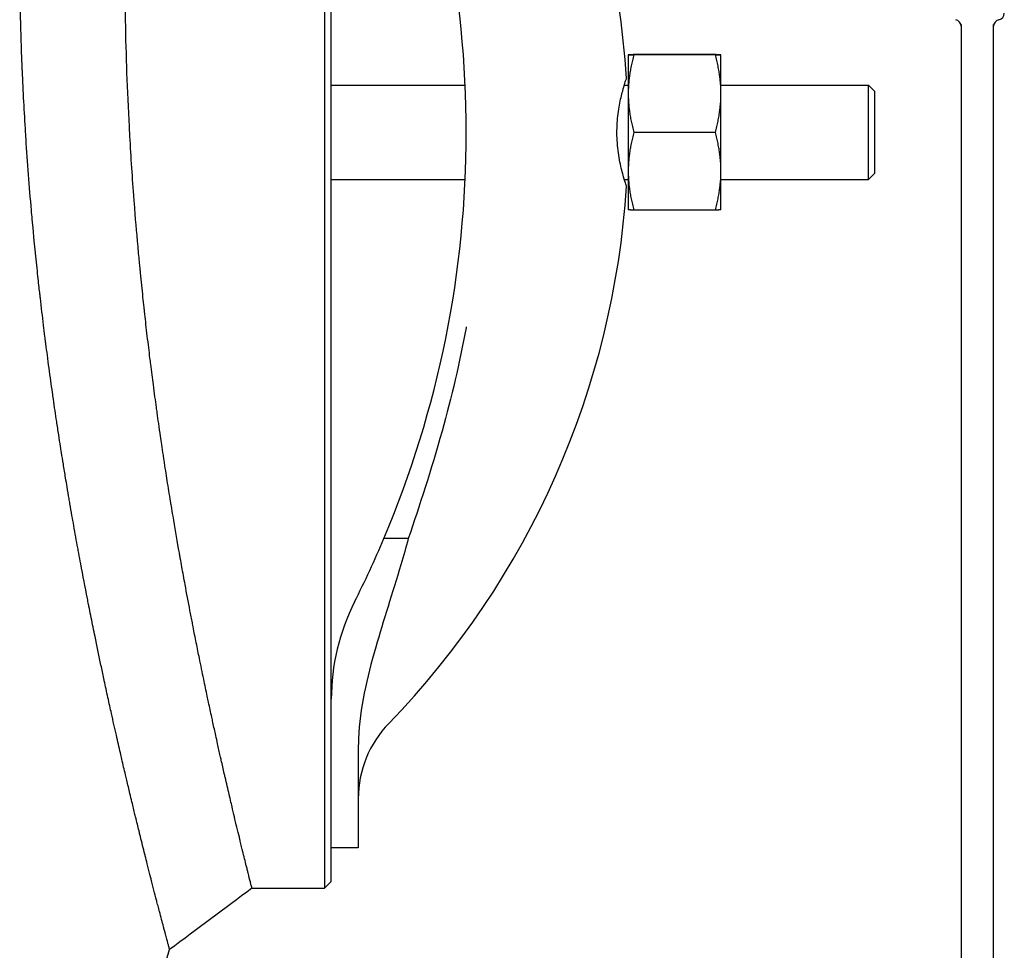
# Model space of a CAD drawing. Header units: inches. Extents: x 24 to 1128, y -58 to 748.
# Tile 501 of 656: x 738 to 747, y 182 to 191. Entities that reach past the tile are written whole.
import ezdxf

# ---------------------------------------------------------------- set-up
doc = ezdxf.new("R2010")
doc.units = ezdxf.units.IN
doc.header["$LTSCALE"] = 32
doc.header["$MEASUREMENT"] = 0
doc.layers.add('Visible (ANSI)', color=7, linetype='Continuous', lineweight=30)

msp = doc.modelspace()

# ---------------------------------------------------------------- linework, layer by layer
at = {"layer": 'Visible (ANSI)'}
for p, q in [((740.6499, 196.54616), (740.6499, 189.54617)), ((740.7124, 189.54617), (740.7124, 195.22032)), ((746.54563, 190.54384), (746.54563, 178.49617)), ((746.84563, 179.89441), (746.84563, 190.54384)), ((743.4624, 190.26517), (743.4624, 189.90528)), ((744.26954, 190.26543), (743.51427, 190.26543)), ((744.26954, 190.26491), (743.51427, 190.26491)), ((744.3214, 189.90528), (744.3214, 190.26517)), ((740.7124, 189.98367), (741.95248, 189.98367)), ((743.42652, 189.98367), (743.4624, 189.98367)), ((744.3214, 189.98367), (745.6881, 189.98367)), ((745.6881, 189.10867), (745.6881, 189.98367)), ((745.74365, 189.92811), (745.6881, 189.98367)), ((743.4624, 189.90528), (743.4624, 189.18628)), ((744.3214, 189.18628), (744.3214, 189.90528)), ((745.74365, 189.92811), (745.74365, 189.16423)), ((740.6499, 189.54617), (740.6499, 182.54618)), ((740.7124, 183.87199), (740.7124, 189.54617)), ((744.26954, 189.54564), (743.51427, 189.54564)), ((743.4624, 189.18628), (743.4624, 188.82717)), ((744.3214, 188.82717), (744.3214, 189.18628)), ((745.74365, 189.16423), (745.6881, 189.10867)), ((740.7124, 189.10867), (741.95248, 189.10867)), ((743.42652, 189.10867), (743.4624, 189.10867)), ((744.3214, 189.10867), (745.6881, 189.10867)), ((744.26954, 188.82691), (743.51427, 188.82691)), ((741.42547, 185.78475), (741.19915, 185.78475)), ((740.7124, 183.22167), (740.7124, 183.87199)), ((740.9624, 183.84269), (740.9624, 183.22167)), ((740.7124, 182.92117), (740.7124, 183.22167)), ((740.9624, 183.22167), (740.9624, 182.92117)), ((740.7124, 182.60868), (740.7124, 182.92118)), ((740.9624, 182.92117), (740.7124, 182.92117)), ((740.7124, 182.60867), (740.6499, 182.54617)), ((739.97724, 182.54617), (740.6499, 182.54617))]:
    msp.add_line(p, q, dxfattribs=at)
for centre, radius, start, end in [((735.5999, 189.54617), 7.8625, 3.646071, 44.117595), ((732.3124, 189.54617), 9.65, 337.058941, 22.941059), ((746.88313, 190.65047), 0.0625, 281.536959, 0), ((746.48313, 190.528), 0.0625, 0, 78.463041), ((746.90813, 190.528), 0.0625, 101.536959, 180), ((735.5999, 189.54617), 7.8625, 315.882405, 356.353929), ((732.3124, 189.54617), 9.65, 333.215004, 337.058941), ((742.7124, 184.29617), 2, 153.215004, 180), ((741.9624, 183.37669), 1, 135.882405, 180)]:
    msp.add_arc(centre, radius, start, end, dxfattribs=at)
for points, knots in [([(737.88091, 189.54617), (737.86905, 189.73565), (737.85903, 189.92621), (737.85103, 190.11524), (737.85046, 190.12854), (737.84991, 190.14184), (737.84937, 190.15513), (737.84907, 190.16245), (737.84877, 190.16978), (737.84848, 190.1771), (737.84089, 190.3663), (737.83529, 190.55419), (737.83164, 190.74037), (737.83152, 190.74645), (737.8314, 190.75252), (737.83129, 190.75859), (737.83088, 190.77987), (737.83051, 190.80112), (737.83015, 190.82234), (737.82889, 190.89837), (737.82795, 190.97414), (737.82733, 191.04955), (737.82731, 191.05191), (737.82729, 191.05427), (737.82727, 191.05663), (737.82621, 191.19091), (737.82615, 191.32376), (737.82704, 191.45499), (737.82747, 191.51771), (737.82811, 191.58013), (737.82896, 191.6422), (737.82902, 191.64619), (737.82907, 191.65018), (737.82913, 191.65417), (737.83044, 191.74649), (737.83222, 191.83803), (737.83443, 191.92864), (737.8346, 191.93534), (737.83476, 191.94203), (737.83493, 191.94871), (737.83593, 191.98819), (737.837, 192.02748), (737.83816, 192.06659), (737.84238, 192.20905), (737.84766, 192.34913), (737.85386, 192.48629), (737.85437, 192.49769), (737.8549, 192.50908), (737.85542, 192.52044), (737.85745, 192.56392), (737.85956, 192.6071), (737.86176, 192.64997), (737.86359, 192.68569), (737.86549, 192.72126), (737.86744, 192.75664), (737.86818, 192.76993), (737.86892, 192.7832), (737.86967, 192.79644), (737.87754, 192.93509), (737.88632, 193.07085), (737.89577, 193.20257), (737.89759, 193.22796), (737.89944, 193.25327), (737.90132, 193.27849), (737.90249, 193.29422), (737.90368, 193.30991), (737.90487, 193.32557), (737.91012, 193.39438), (737.91557, 193.4624), (737.92117, 193.52935), (737.92256, 193.5459), (737.92395, 193.56239), (737.92536, 193.57881), (737.92942, 193.62632), (737.93356, 193.67325), (737.93775, 193.71952), (737.94666, 193.81778), (737.95599, 193.91495), (737.96555, 194.00952), (737.96728, 194.02665), (737.96902, 194.04369), (737.97076, 194.06064), (737.9756, 194.10765), (737.98048, 194.15395), (737.98538, 194.19931), (737.98678, 194.21235), (737.9882, 194.22538), (737.98962, 194.23838), (737.99146, 194.25525), (737.99331, 194.27208), (737.99518, 194.28887), (738.00112, 194.3424), (738.00716, 194.39545), (738.01325, 194.44764), (738.02099, 194.51398), (738.02879, 194.5789), (738.03654, 194.64168), (738.03781, 194.652), (738.03909, 194.66232), (738.04037, 194.67261), (738.04237, 194.68869), (738.04439, 194.70473), (738.0464, 194.72073), (738.05309, 194.77375), (738.05986, 194.82621), (738.06662, 194.87764), (738.06867, 194.89321), (738.07072, 194.90868), (738.07277, 194.92405), (738.07829, 194.96557), (738.08381, 195.0063), (738.08926, 195.04603), (738.09936, 195.1196), (738.10963, 195.19235), (738.11981, 195.26274), (738.12182, 195.27666), (738.12383, 195.29048), (738.12584, 195.30421), (738.1312, 195.34092), (738.13652, 195.3769), (738.14177, 195.41198), (738.1433, 195.42219), (738.14483, 195.43239), (738.14636, 195.44255), (738.14829, 195.45542), (738.15023, 195.46824), (738.15217, 195.48101), (738.15773, 195.51762), (738.16329, 195.55378), (738.16881, 195.58927), (738.17689, 195.64124), (738.18488, 195.69177), (738.19265, 195.74025), (738.19459, 195.75235), (738.19653, 195.7644), (738.19846, 195.77637), (738.20022, 195.78723), (738.20197, 195.79804), (738.20372, 195.80879), (738.21044, 195.85011), (738.21711, 195.89062), (738.22368, 195.93013), (738.22533, 195.94), (738.22696, 195.9498), (738.22859, 195.95954), (738.22896, 195.96174), (738.22933, 195.96393), (738.2297, 195.96612), (738.23341, 195.98831), (738.23709, 196.01011), (738.24073, 196.03152), (738.25131, 196.09391), (738.26163, 196.15362), (738.2716, 196.21049), (738.27297, 196.21828), (738.27433, 196.22601), (738.27568, 196.23369), (738.27885, 196.25173), (738.28199, 196.26947), (738.28509, 196.28691), (738.2881, 196.30384), (738.29108, 196.32051), (738.29402, 196.33691), (738.29523, 196.34369), (738.29644, 196.35043), (738.29765, 196.35713), (738.30717, 196.41005), (738.3163, 196.46013), (738.32501, 196.50732), (738.32844, 196.52591), (738.33181, 196.54407), (738.33511, 196.5618), (738.33602, 196.56674), (738.33694, 196.57164), (738.33785, 196.57651), (738.34327, 196.60559), (738.34851, 196.63346), (738.35355, 196.66013), (738.35433, 196.66422), (738.3551, 196.66829), (738.35586, 196.67233), (738.3572, 196.67936), (738.35851, 196.68631), (738.35982, 196.69317), (738.36921, 196.74259), (738.37788, 196.7876), (738.38576, 196.82821), (738.38627, 196.83082), (738.38677, 196.83342), (738.38727, 196.836), (738.38785, 196.83895), (738.38842, 196.84187), (738.38898, 196.84478), (738.39261, 196.86345), (738.39607, 196.88114), (738.39935, 196.89785), (738.39974, 196.89983), (738.40013, 196.9018), (738.40051, 196.90376), (738.40467, 196.92492), (738.40852, 196.94447), (738.41208, 196.9624), (738.41537, 196.97904), (738.4184, 196.9943), (738.42117, 197.00818), (738.42137, 197.00916), (738.42156, 197.01013), (738.42175, 197.0111), (738.42434, 197.02406), (738.42669, 197.03578), (738.42879, 197.04627), (738.42896, 197.04711), (738.42912, 197.04794), (738.42929, 197.04876), (738.42941, 197.04936), (738.42953, 197.04996), (738.42965, 197.05056), (738.43371, 197.07082), (738.43681, 197.08618), (738.43892, 197.09664), (738.4392, 197.09799), (738.43945, 197.09927), (738.43969, 197.10046), (738.43972, 197.10058), (738.43974, 197.1007), (738.43977, 197.10082), (738.4408, 197.10595), (738.44153, 197.10953), (738.44194, 197.11154), (738.44194, 197.11156), (738.44194, 197.11157), (738.44194, 197.11159), (738.4422, 197.11284), (738.44232, 197.11346), (738.44233, 197.11347), (738.44233, 197.11347), (738.44233, 197.11347), (738.44233, 197.11347)], [0.71377035, 0.71377035, 0.71377035, 0.71377035, 0.72395373, 0.72395373, 0.72395373, 0.72467054, 0.72467054, 0.72467054, 0.72506583, 0.72506583, 0.72506583, 0.73528, 0.73528, 0.73528, 0.73561331, 0.73561331, 0.73561331, 0.73678107, 0.73678107, 0.73678107, 0.74096371, 0.74096371, 0.74096371, 0.7410946, 0.7410946, 0.7410946, 0.74854458, 0.74854458, 0.74854458, 0.75210551, 0.75210551, 0.75210551, 0.75233451, 0.75233451, 0.75233451, 0.757635, 0.757635, 0.757635, 0.75802674, 0.75802674, 0.75802674, 0.76033925, 0.76033925, 0.76033925, 0.76876349, 0.76876349, 0.76876349, 0.7694639, 0.7694639, 0.7694639, 0.77214361, 0.77214361, 0.77214361, 0.77437648, 0.77437648, 0.77437648, 0.77521501, 0.77521501, 0.77521501, 0.78399732, 0.78399732, 0.78399732, 0.78569038, 0.78569038, 0.78569038, 0.78674666, 0.78674666, 0.78674666, 0.79139038, 0.79139038, 0.79139038, 0.79253862, 0.79253862, 0.79253862, 0.7958609, 0.7958609, 0.7958609, 0.80291693, 0.80291693, 0.80291693, 0.80419467, 0.80419467, 0.80419467, 0.80773838, 0.80773838, 0.80773838, 0.8087569, 0.8087569, 0.8087569, 0.81007772, 0.81007772, 0.81007772, 0.81428939, 0.81428939, 0.81428939, 0.81964309, 0.81964309, 0.81964309, 0.82052354, 0.82052354, 0.82052354, 0.82189836, 0.82189836, 0.82189836, 0.82645692, 0.82645692, 0.82645692, 0.82783697, 0.82783697, 0.82783697, 0.83156463, 0.83156463, 0.83156463, 0.8384667, 0.8384667, 0.8384667, 0.83983099, 0.83983099, 0.83983099, 0.84348088, 0.84348088, 0.84348088, 0.84454384, 0.84454384, 0.84454384, 0.84588918, 0.84588918, 0.84588918, 0.8497464, 0.8497464, 0.8497464, 0.85539408, 0.85539408, 0.85539408, 0.85680352, 0.85680352, 0.85680352, 0.85808132, 0.85808132, 0.85808132, 0.86299391, 0.86299391, 0.86299391, 0.86422036, 0.86422036, 0.86422036, 0.86449719, 0.86449719, 0.86449719, 0.86729956, 0.86729956, 0.86729956, 0.875469, 0.875469, 0.875469, 0.87658738, 0.87658738, 0.87658738, 0.87921418, 0.87921418, 0.87921418, 0.88176329, 0.88176329, 0.88176329, 0.88281773, 0.88281773, 0.88281773, 0.89115254, 0.89115254, 0.89115254, 0.89443697, 0.89443697, 0.89443697, 0.89535145, 0.89535145, 0.89535145, 0.90081404, 0.90081404, 0.90081404, 0.90165313, 0.90165313, 0.90165313, 0.90311414, 0.90311414, 0.90311414, 0.91364131, 0.91364131, 0.91364131, 0.9143192, 0.9143192, 0.9143192, 0.91509524, 0.91509524, 0.91509524, 0.92008606, 0.92008606, 0.92008606, 0.92067935, 0.92067935, 0.92067935, 0.92708958, 0.92708958, 0.92708958, 0.93303658, 0.93303658, 0.93303658, 0.93345674, 0.93345674, 0.93345674, 0.93909044, 0.93909044, 0.93909044, 0.93953935, 0.93953935, 0.93953935, 0.93987024, 0.93987024, 0.93987024, 0.95111609, 0.95111609, 0.95111609, 0.95256901, 0.95256901, 0.95256901, 0.95271777, 0.95271777, 0.95271777, 0.95906547, 0.95906547, 0.95906547, 0.95911298, 0.95911298, 0.95911298, 0.96310925, 0.96310925, 0.96310925, 0.96312346, 0.96312346, 0.96312346, 0.96312346]), ([(738.84493, 189.54617), (738.84396, 189.56371), (738.84302, 189.58125), (738.84208, 189.5988), (738.83322, 189.76569), (738.82578, 189.93283), (738.81985, 190.09828), (738.81944, 190.10993), (738.81903, 190.12157), (738.81863, 190.1332), (738.8184, 190.13961), (738.81818, 190.14602), (738.81797, 190.15243), (738.81235, 190.31799), (738.8082, 190.48313), (738.8055, 190.64597), (738.80541, 190.65128), (738.80532, 190.65659), (738.80524, 190.6619), (738.80494, 190.6805), (738.80466, 190.69908), (738.8044, 190.71763), (738.80347, 190.78407), (738.80277, 190.85053), (738.80231, 190.9168), (738.8023, 190.91888), (738.80228, 190.92095), (738.80227, 190.92302), (738.80147, 191.04104), (738.80143, 191.15843), (738.80209, 191.27401), (738.80241, 191.32925), (738.80289, 191.3844), (738.80353, 191.43935), (738.80357, 191.44288), (738.80361, 191.44641), (738.80366, 191.44995), (738.80464, 191.5317), (738.80598, 191.61306), (738.80765, 191.69349), (738.80777, 191.69944), (738.8079, 191.70538), (738.80802, 191.71131), (738.80877, 191.74634), (738.80958, 191.78119), (738.81045, 191.81583), (738.81362, 191.94202), (738.81764, 192.06766), (738.82238, 192.19081), (738.82278, 192.20105), (738.82318, 192.21127), (738.82358, 192.22148), (738.82513, 192.26052), (738.82674, 192.2993), (738.82843, 192.33775), (738.82983, 192.3698), (738.83128, 192.40177), (738.83279, 192.43364), (738.83335, 192.44561), (738.83392, 192.45756), (738.8345, 192.4695), (738.84056, 192.59454), (738.84738, 192.71782), (738.85476, 192.83768), (738.85618, 192.86079), (738.85763, 192.88383), (738.8591, 192.9068), (738.86001, 192.92113), (738.86094, 192.93542), (738.86187, 192.94969), (738.86598, 193.01241), (738.87026, 193.07453), (738.87468, 193.13587), (738.87578, 193.15104), (738.87688, 193.16616), (738.87799, 193.18123), (738.88121, 193.22484), (738.88449, 193.26804), (738.88783, 193.31077), (738.89493, 193.40152), (738.90238, 193.49112), (738.91004, 193.57852), (738.91142, 193.59435), (738.91282, 193.61012), (738.91422, 193.62582), (738.9181, 193.66936), (738.92204, 193.71239), (738.92602, 193.75478), (738.92716, 193.76696), (738.92831, 193.77913), (738.92946, 193.79127), (738.93095, 193.80701), (738.93246, 193.82271), (738.93397, 193.83837), (738.93879, 193.88829), (738.9437, 193.93773), (738.94866, 193.98646), (738.95496, 194.04839), (738.96134, 194.10918), (738.96773, 194.16838), (738.96878, 194.17812), (738.96983, 194.18784), (738.97089, 194.19754), (738.97254, 194.2127), (738.9742, 194.2278), (738.97586, 194.24286), (738.98137, 194.29279), (738.98695, 194.34214), (738.99255, 194.39062), (738.99425, 194.40529), (738.99594, 194.41989), (738.99764, 194.4344), (739.00222, 194.47359), (739.00681, 194.51214), (739.01137, 194.54992), (739.01982, 194.61986), (739.0284, 194.6888), (739.03694, 194.75571), (739.03863, 194.76893), (739.04032, 194.78208), (739.042, 194.79514), (739.04651, 194.83008), (739.051, 194.86439), (739.05544, 194.89797), (739.05673, 194.90775), (739.05803, 194.9175), (739.05933, 194.92722), (739.06097, 194.93953), (739.06261, 194.95179), (739.06425, 194.964), (739.06896, 194.999), (739.07367, 195.03357), (739.07835, 195.06752), (739.08521, 195.11724), (739.09201, 195.16565), (739.09866, 195.21231), (739.10032, 195.22395), (739.10198, 195.23554), (739.10364, 195.24706), (739.10514, 195.25751), (739.10664, 195.2679), (739.10814, 195.27824), (739.11389, 195.31799), (739.1196, 195.35694), (739.12525, 195.39498), (739.12666, 195.40448), (739.12807, 195.41392), (739.12947, 195.4233), (739.12979, 195.42541), (739.1301, 195.42753), (739.13042, 195.42964), (739.13361, 195.45101), (739.13679, 195.47209), (739.13993, 195.49278), (739.14907, 195.55312), (739.15799, 195.6108), (739.16663, 195.66584), (739.16782, 195.67338), (739.16899, 195.68086), (739.17017, 195.6883), (739.17292, 195.70576), (739.17565, 195.72296), (739.17834, 195.73988), (739.18096, 195.7563), (739.18355, 195.77247), (739.18611, 195.78838), (739.18717, 195.79497), (739.18822, 195.80151), (739.18927, 195.808), (739.19757, 195.85936), (739.20555, 195.90802), (739.21317, 195.95393), (739.21617, 195.97202), (739.21912, 195.9897), (739.22201, 196.00696), (739.22282, 196.01177), (739.22362, 196.01654), (739.22442, 196.02128), (739.22917, 196.0496), (739.23377, 196.07676), (739.23821, 196.10276), (739.23889, 196.10675), (739.23957, 196.11072), (739.24024, 196.11466), (739.24141, 196.12151), (739.24257, 196.12829), (739.24372, 196.13498), (739.25199, 196.18319), (739.25963, 196.22717), (739.2666, 196.26684), (739.26704, 196.2694), (739.26749, 196.27194), (739.26793, 196.27445), (739.26844, 196.27734), (739.26894, 196.2802), (739.26944, 196.28304), (739.27265, 196.30128), (739.27571, 196.31859), (739.27861, 196.33494), (739.27896, 196.33688), (739.2793, 196.33881), (739.27964, 196.34073), (739.28332, 196.36144), (739.28674, 196.38057), (739.28989, 196.39812), (739.29281, 196.4144), (739.2955, 196.42935), (739.29796, 196.44295), (739.29813, 196.44391), (739.29831, 196.44486), (739.29848, 196.44581), (739.30077, 196.45851), (739.30286, 196.47), (739.30473, 196.48028), (739.30488, 196.4811), (739.30502, 196.48191), (739.30517, 196.48271), (739.30528, 196.48331), (739.30538, 196.48389), (739.30549, 196.48448), (739.3091, 196.50433), (739.31186, 196.51941), (739.31374, 196.52967), (739.31399, 196.53099), (739.31421, 196.53224), (739.31443, 196.53341), (739.31445, 196.53353), (739.31447, 196.53365), (739.31449, 196.53376), (739.31542, 196.5388), (739.31606, 196.54232), (739.31643, 196.54429), (739.31643, 196.54431), (739.31643, 196.54432), (739.31643, 196.54434), (739.31666, 196.54556), (739.31677, 196.54617), (739.31677, 196.54617)], [0.71269961, 0.71269961, 0.71269961, 0.71269961, 0.71377035, 0.71377035, 0.71377035, 0.72395373, 0.72395373, 0.72395373, 0.72467054, 0.72467054, 0.72467054, 0.72506583, 0.72506583, 0.72506583, 0.73528, 0.73528, 0.73528, 0.73561331, 0.73561331, 0.73561331, 0.73678107, 0.73678107, 0.73678107, 0.74096371, 0.74096371, 0.74096371, 0.7410946, 0.7410946, 0.7410946, 0.74854458, 0.74854458, 0.74854458, 0.75210551, 0.75210551, 0.75210551, 0.75233451, 0.75233451, 0.75233451, 0.757635, 0.757635, 0.757635, 0.75802674, 0.75802674, 0.75802674, 0.76033925, 0.76033925, 0.76033925, 0.76876349, 0.76876349, 0.76876349, 0.7694639, 0.7694639, 0.7694639, 0.77214361, 0.77214361, 0.77214361, 0.77437648, 0.77437648, 0.77437648, 0.77521501, 0.77521501, 0.77521501, 0.78399732, 0.78399732, 0.78399732, 0.78569038, 0.78569038, 0.78569038, 0.78674666, 0.78674666, 0.78674666, 0.79139038, 0.79139038, 0.79139038, 0.79253862, 0.79253862, 0.79253862, 0.7958609, 0.7958609, 0.7958609, 0.80291693, 0.80291693, 0.80291693, 0.80419467, 0.80419467, 0.80419467, 0.80773838, 0.80773838, 0.80773838, 0.8087569, 0.8087569, 0.8087569, 0.81007772, 0.81007772, 0.81007772, 0.81428939, 0.81428939, 0.81428939, 0.81964309, 0.81964309, 0.81964309, 0.82052354, 0.82052354, 0.82052354, 0.82189836, 0.82189836, 0.82189836, 0.82645692, 0.82645692, 0.82645692, 0.82783697, 0.82783697, 0.82783697, 0.83156463, 0.83156463, 0.83156463, 0.8384667, 0.8384667, 0.8384667, 0.83983099, 0.83983099, 0.83983099, 0.84348088, 0.84348088, 0.84348088, 0.84454384, 0.84454384, 0.84454384, 0.84588918, 0.84588918, 0.84588918, 0.8497464, 0.8497464, 0.8497464, 0.85539408, 0.85539408, 0.85539408, 0.85680352, 0.85680352, 0.85680352, 0.85808132, 0.85808132, 0.85808132, 0.86299391, 0.86299391, 0.86299391, 0.86422036, 0.86422036, 0.86422036, 0.86449719, 0.86449719, 0.86449719, 0.86729956, 0.86729956, 0.86729956, 0.875469, 0.875469, 0.875469, 0.87658738, 0.87658738, 0.87658738, 0.87921418, 0.87921418, 0.87921418, 0.88176329, 0.88176329, 0.88176329, 0.88281773, 0.88281773, 0.88281773, 0.89115254, 0.89115254, 0.89115254, 0.89443697, 0.89443697, 0.89443697, 0.89535145, 0.89535145, 0.89535145, 0.90081404, 0.90081404, 0.90081404, 0.90165313, 0.90165313, 0.90165313, 0.90311414, 0.90311414, 0.90311414, 0.91364131, 0.91364131, 0.91364131, 0.9143192, 0.9143192, 0.9143192, 0.91509524, 0.91509524, 0.91509524, 0.92008606, 0.92008606, 0.92008606, 0.92067935, 0.92067935, 0.92067935, 0.92708958, 0.92708958, 0.92708958, 0.93303658, 0.93303658, 0.93303658, 0.93345674, 0.93345674, 0.93345674, 0.93909044, 0.93909044, 0.93909044, 0.93953935, 0.93953935, 0.93953935, 0.93987024, 0.93987024, 0.93987024, 0.95111609, 0.95111609, 0.95111609, 0.95256901, 0.95256901, 0.95256901, 0.95271777, 0.95271777, 0.95271777, 0.95906547, 0.95906547, 0.95906547, 0.95911298, 0.95911298, 0.95911298, 0.96310925, 0.96310925, 0.96310925, 0.96310925]), ([(743.44649, 189.04617), (743.44649, 189.04617), (743.44611, 189.04729), (743.4443, 189.05269), (743.44249, 189.05809), (743.43516, 189.08058), (743.42774, 189.10374), (743.40862, 189.17055), (743.39649, 189.217), (743.37515, 189.32449), (743.36618, 189.38485), (743.35724, 189.50873), (743.35692, 189.57021), (743.36443, 189.69035), (743.37205, 189.7474), (743.39055, 189.84835), (743.40107, 189.89219), (743.41875, 189.95812), (743.4261, 189.98261), (743.43694, 190.01736), (743.44082, 190.02917), (743.44477, 190.04107), (743.44575, 190.04396), (743.44639, 190.04588), (743.44649, 190.04617), (743.44649, 190.04617)], [-6.0480485, -6.0480485, -6.0480485, -6.0480485, -5.9009195, -5.9009195, -5.6915643, -5.6915643, -5.2782885, -5.2782885, -4.7802616, -4.7802616, -4.2826204, -4.2826204, -3.815444, -3.815444, -3.3521722, -3.3521722, -2.9118487, -2.9118487, -2.5596851, -2.5596851, -2.2651963, -2.2651963, -2.0915924, -2.0915924, -2.0166252, -2.0166252, -2.0166252, -2.0166252]), ([(739.2146, 181.97887), (739.2146, 181.97887), (739.21458, 181.97892), (739.21456, 181.97902), (739.21452, 181.97915), (739.21447, 181.97936), (739.21438, 181.97967), (739.21438, 181.97967), (739.21438, 181.97968), (739.21438, 181.97969), (739.21367, 181.98235), (739.21122, 181.99146), (739.20703, 182.00708), (739.20694, 182.00738), (739.20686, 182.00769), (739.20678, 182.008), (739.20469, 182.01579), (739.20218, 182.02515), (739.19926, 182.03607), (739.19909, 182.0367), (739.19892, 182.03734), (739.19875, 182.03798), (739.19275, 182.0604), (739.18506, 182.08919), (739.17571, 182.12433), (739.17527, 182.12598), (739.17483, 182.12764), (739.17439, 182.12931), (739.17295, 182.1347), (739.17148, 182.14024), (739.16997, 182.14593), (739.16681, 182.15784), (739.16348, 182.17041), (739.15997, 182.18363), (739.15937, 182.18593), (739.15875, 182.18825), (739.15813, 182.19059), (739.14726, 182.23168), (739.13481, 182.27889), (739.12084, 182.33223), (739.11981, 182.33617), (739.11876, 182.34015), (739.11771, 182.34416), (739.11324, 182.36126), (739.10862, 182.37896), (739.10385, 182.39727), (739.10178, 182.40521), (739.09968, 182.41325), (739.09756, 182.42142), (739.09627, 182.42635), (739.09498, 182.43133), (739.09368, 182.43634), (739.07845, 182.49496), (739.06185, 182.55922), (739.04397, 182.62907), (739.04363, 182.63038), (739.0433, 182.63169), (739.04296, 182.63301), (739.04142, 182.63901), (739.03988, 182.64506), (739.03832, 182.65115), (739.03041, 182.68211), (739.02223, 182.71423), (739.01379, 182.74749), (739.0116, 182.75612), (739.0094, 182.76484), (739.00717, 182.77362), (739.00116, 182.79739), (738.99502, 182.82172), (738.98876, 182.84661), (738.98748, 182.85169), (738.9862, 182.8568), (738.98491, 182.86193), (738.97172, 182.91444), (738.958, 182.96939), (738.94379, 183.02675), (738.94092, 183.03833), (738.93803, 183.05001), (738.93512, 183.06179), (738.92494, 183.10299), (738.91452, 183.14539), (738.90388, 183.18896), (738.90063, 183.20225), (738.89736, 183.21564), (738.89408, 183.22914), (738.88487, 183.26696), (738.8755, 183.30563), (738.86599, 183.34513), (738.85974, 183.37106), (738.85343, 183.39735), (738.84705, 183.42399), (738.83756, 183.46367), (738.82789, 183.5043), (738.81807, 183.54585), (738.81399, 183.5631), (738.80988, 183.5805), (738.80575, 183.59806), (738.79478, 183.64466), (738.78362, 183.69239), (738.77229, 183.74122), (738.76783, 183.76041), (738.76335, 183.77978), (738.75884, 183.79931), (738.74658, 183.85244), (738.73412, 183.90682), (738.7215, 183.96242), (738.70656, 184.02821), (738.69139, 184.09571), (738.67601, 184.16485), (738.67089, 184.1879), (738.66575, 184.21112), (738.66058, 184.23453), (738.64917, 184.28625), (738.63766, 184.33885), (738.62607, 184.39225), (738.62063, 184.41736), (738.61517, 184.44265), (738.60969, 184.46811), (738.60764, 184.47763), (738.60559, 184.48719), (738.60354, 184.49677), (738.60287, 184.49991), (738.60219, 184.50305), (738.60152, 184.50619), (738.59307, 184.54567), (738.58455, 184.58571), (738.57598, 184.62632), (738.55877, 184.70782), (738.54133, 184.79156), (738.52373, 184.87743), (738.51773, 184.90672), (738.51171, 184.93626), (738.50568, 184.96604), (738.49434, 185.02196), (738.48296, 185.07872), (738.47155, 185.13629), (738.46904, 185.14892), (738.46654, 185.16159), (738.46403, 185.17429), (738.46039, 185.19274), (738.45674, 185.21128), (738.4531, 185.22989), (738.43266, 185.33424), (738.41216, 185.4411), (738.39172, 185.55019), (738.3855, 185.58334), (738.3793, 185.6167), (738.3731, 185.65026), (738.3702, 185.66595), (738.3673, 185.6817), (738.36441, 185.69748), (738.35819, 185.73137), (738.35199, 185.76546), (738.34579, 185.79973), (738.33965, 185.83375), (738.33352, 185.86794), (738.32741, 185.90231), (738.32172, 185.93431), (738.31603, 185.96657), (738.31033, 185.99908), (738.30415, 186.03437), (738.29797, 186.06997), (738.2918, 186.10585), (738.28902, 186.12195), (738.28625, 186.13812), (738.28348, 186.15434), (738.27738, 186.19007), (738.27128, 186.2261), (738.2652, 186.26236), (738.26053, 186.29021), (738.25586, 186.31821), (738.25121, 186.34634), (738.24425, 186.38847), (738.23731, 186.43089), (738.23041, 186.4736), (738.2246, 186.50951), (738.21882, 186.54562), (738.21307, 186.58192), (738.21018, 186.60016), (738.20729, 186.61846), (738.20441, 186.6368), (738.19879, 186.67263), (738.1932, 186.70864), (738.18764, 186.74482), (738.18132, 186.78592), (738.17504, 186.82723), (738.16881, 186.86876), (738.16381, 186.90207), (738.15884, 186.93552), (738.15391, 186.9691), (738.14866, 187.00474), (738.14346, 187.04052), (738.1383, 187.07643), (738.13534, 187.09697), (738.1324, 187.11756), (738.12947, 187.13819), (738.12444, 187.17366), (738.11944, 187.20926), (738.11449, 187.24496), (738.10363, 187.32332), (738.09297, 187.40222), (738.08255, 187.48154), (738.07795, 187.5166), (738.07339, 187.55175), (738.06888, 187.58697), (738.06816, 187.59258), (738.06744, 187.5982), (738.06672, 187.60383), (738.06454, 187.62095), (738.06236, 187.63812), (738.0602, 187.65534), (738.05582, 187.69011), (738.05147, 187.72508), (738.04717, 187.76023), (738.03706, 187.84266), (738.02716, 187.9261), (738.0175, 188.01044), (738.01608, 188.02285), (738.01466, 188.03527), (738.01325, 188.04772), (738.01088, 188.06865), (738.00852, 188.08964), (738.00618, 188.11069), (738.00318, 188.1376), (738.00021, 188.1646), (737.99727, 188.19165), (737.99381, 188.22358), (737.99038, 188.25558), (737.98699, 188.28765), (737.97114, 188.43792), (737.95624, 188.58974), (737.94245, 188.74236), (737.94, 188.7695), (737.93758, 188.79667), (737.9352, 188.82387), (737.91592, 189.04408), (737.899, 189.26567), (737.88472, 189.48637), (737.88343, 189.50631), (737.88216, 189.52625), (737.88091, 189.54617)], [0.46298889, 0.46298889, 0.46298889, 0.46298889, 0.46411314, 0.46411314, 0.46411314, 0.46561321, 0.46561321, 0.46561321, 0.4656545, 0.4656545, 0.4656545, 0.47860252, 0.47860252, 0.47860252, 0.47885529, 0.47885529, 0.47885529, 0.48520997, 0.48520997, 0.48520997, 0.48557678, 0.48557678, 0.48557678, 0.49840856, 0.49840856, 0.49840856, 0.49900895, 0.49900895, 0.49900895, 0.50094645, 0.50094645, 0.50094645, 0.50500758, 0.50500758, 0.50500758, 0.5057142, 0.5057142, 0.5057142, 0.5181201, 0.5181201, 0.5181201, 0.51903767, 0.51903767, 0.51903767, 0.52294765, 0.52294765, 0.52294765, 0.52464227, 0.52464227, 0.52464227, 0.52566643, 0.52566643, 0.52566643, 0.53763393, 0.53763393, 0.53763393, 0.53785865, 0.53785865, 0.53785865, 0.53888419, 0.53888419, 0.53888419, 0.54409695, 0.54409695, 0.54409695, 0.54545002, 0.54545002, 0.54545002, 0.54910892, 0.54910892, 0.54910892, 0.54985628, 0.54985628, 0.54985628, 0.55750363, 0.55750363, 0.55750363, 0.55904744, 0.55904744, 0.55904744, 0.56444859, 0.56444859, 0.56444859, 0.56609544, 0.56609544, 0.56609544, 0.57070762, 0.57070762, 0.57070762, 0.57373501, 0.57373501, 0.57373501, 0.57824481, 0.57824481, 0.57824481, 0.580116, 0.580116, 0.580116, 0.58508171, 0.58508171, 0.58508171, 0.58703376, 0.58703376, 0.58703376, 0.59234267, 0.59234267, 0.59234267, 0.59862474, 0.59862474, 0.59862474, 0.60071839, 0.60071839, 0.60071839, 0.60534489, 0.60534489, 0.60534489, 0.6075201, 0.6075201, 0.6075201, 0.60833423, 0.60833423, 0.60833423, 0.60860114, 0.60860114, 0.60860114, 0.61195112, 0.61195112, 0.61195112, 0.61867522, 0.61867522, 0.61867522, 0.62096918, 0.62096918, 0.62096918, 0.62527587, 0.62527587, 0.62527587, 0.62622063, 0.62622063, 0.62622063, 0.62759251, 0.62759251, 0.62759251, 0.63528419, 0.63528419, 0.63528419, 0.63762193, 0.63762193, 0.63762193, 0.63871554, 0.63871554, 0.63871554, 0.64106402, 0.64106402, 0.64106402, 0.64339464, 0.64339464, 0.64339464, 0.64556468, 0.64556468, 0.64556468, 0.64792095, 0.64792095, 0.64792095, 0.64897857, 0.64897857, 0.64897857, 0.65130863, 0.65130863, 0.65130863, 0.65309875, 0.65309875, 0.65309875, 0.65577883, 0.65577883, 0.65577883, 0.65803178, 0.65803178, 0.65803178, 0.6591642, 0.6591642, 0.6591642, 0.66137601, 0.66137601, 0.66137601, 0.66388838, 0.66388838, 0.66388838, 0.66590428, 0.66590428, 0.66590428, 0.66804425, 0.66804425, 0.66804425, 0.6692684, 0.6692684, 0.6692684, 0.67137378, 0.67137378, 0.67137378, 0.67599421, 0.67599421, 0.67599421, 0.67803638, 0.67803638, 0.67803638, 0.67836216, 0.67836216, 0.67836216, 0.67935442, 0.67935442, 0.67935442, 0.68135842, 0.68135842, 0.68135842, 0.6860584, 0.6860584, 0.6860584, 0.68674973, 0.68674973, 0.68674973, 0.68791288, 0.68791288, 0.68791288, 0.6894007, 0.6894007, 0.6894007, 0.6911566, 0.6911566, 0.6911566, 0.69938458, 0.69938458, 0.69938458, 0.70084809, 0.70084809, 0.70084809, 0.71269961, 0.71269961, 0.71269961, 0.71377035, 0.71377035, 0.71377035, 0.71377035]), ([(739.97724, 182.54617), (739.97724, 182.54617), (739.97723, 182.54622), (739.97721, 182.54631), (739.97718, 182.54644), (739.97712, 182.54665), (739.97705, 182.54695), (739.97705, 182.54696), (739.97704, 182.54697), (739.97704, 182.54697), (739.97638, 182.54958), (739.97412, 182.55855), (739.97024, 182.57394), (739.97016, 182.57424), (739.97009, 182.57455), (739.97001, 182.57485), (739.96808, 182.58253), (739.96576, 182.59175), (739.96305, 182.60252), (739.96289, 182.60314), (739.96274, 182.60377), (739.96258, 182.6044), (739.95702, 182.62651), (739.9499, 182.65493), (739.94126, 182.68954), (739.94086, 182.69116), (739.94045, 182.69279), (739.94004, 182.69444), (739.93872, 182.69975), (739.93736, 182.7052), (739.93597, 182.7108), (739.93305, 182.72252), (739.92997, 182.73489), (739.92674, 182.74789), (739.92618, 182.75016), (739.92562, 182.75244), (739.92505, 182.75474), (739.91502, 182.79516), (739.90355, 182.84159), (739.89071, 182.894), (739.88976, 182.89788), (739.8888, 182.90178), (739.88784, 182.90573), (739.88373, 182.92252), (739.87948, 182.93991), (739.8751, 182.95789), (739.8732, 182.96569), (739.87127, 182.97359), (739.86932, 182.98161), (739.86815, 182.98645), (739.86696, 182.99133), (739.86576, 182.99626), (739.85179, 183.0538), (739.83657, 183.11692), (739.82021, 183.18549), (739.8199, 183.18678), (739.81959, 183.18807), (739.81928, 183.18936), (739.81788, 183.19525), (739.81646, 183.20119), (739.81504, 183.20717), (739.8078, 183.23755), (739.80034, 183.26902), (739.79265, 183.30157), (739.79066, 183.31002), (739.78865, 183.31854), (739.78663, 183.32714), (739.78115, 183.35038), (739.77557, 183.37416), (739.76989, 183.39847), (739.76872, 183.40344), (739.76756, 183.40843), (739.76639, 183.41344), (739.75442, 183.4647), (739.74199, 183.5183), (739.72914, 183.5742), (739.72655, 183.58549), (739.72394, 183.59687), (739.72131, 183.60834), (739.71212, 183.64849), (739.70272, 183.68978), (739.69312, 183.73222), (739.6902, 183.74515), (739.68725, 183.7582), (739.68429, 183.77135), (739.676, 183.80818), (739.66756, 183.84584), (739.659, 183.88433), (739.65338, 183.90959), (739.6477, 183.93521), (739.64197, 183.96118), (739.63343, 183.99987), (739.62476, 184.03938), (739.61598, 184.07971), (739.61233, 184.09644), (739.60867, 184.11331), (739.60498, 184.13033), (739.5952, 184.17549), (739.58528, 184.22164), (739.57523, 184.26878), (739.57128, 184.28731), (739.56731, 184.306), (739.56332, 184.32484), (739.55247, 184.37608), (739.54147, 184.42845), (739.53035, 184.48195), (739.51719, 184.54526), (739.50386, 184.61012), (739.49039, 184.67648), (739.4859, 184.6986), (739.4814, 184.72089), (739.47688, 184.74334), (739.4669, 184.79296), (739.45684, 184.84339), (739.44674, 184.89462), (739.44198, 184.91871), (739.43722, 184.94298), (739.43244, 184.96742), (739.43066, 184.97657), (739.42887, 184.98574), (739.42708, 184.99494), (739.42649, 184.99795), (739.4259, 185.00097), (739.42531, 185.00399), (739.41794, 185.04191), (739.41054, 185.08027), (739.40311, 185.11908), (739.3882, 185.19698), (739.37319, 185.27668), (739.35812, 185.35812), (739.35298, 185.38591), (739.34784, 185.4139), (739.34269, 185.44209), (739.33302, 185.49501), (739.32334, 185.54862), (739.31366, 185.60289), (739.31154, 185.61479), (739.30942, 185.62673), (739.3073, 185.6387), (739.30422, 185.65608), (739.30113, 185.67353), (739.29805, 185.69104), (739.28079, 185.78923), (739.26356, 185.8895), (739.24645, 185.99171), (739.24125, 186.02277), (739.23606, 186.05401), (739.23088, 186.08543), (739.22846, 186.10013), (739.22604, 186.11486), (739.22363, 186.12963), (739.21844, 186.16136), (739.21327, 186.19326), (739.20812, 186.22533), (739.203, 186.25715), (739.1979, 186.28914), (739.19283, 186.3213), (739.1881, 186.35124), (739.18338, 186.38133), (739.17869, 186.41158), (739.17358, 186.44442), (739.1685, 186.47744), (739.16344, 186.51065), (739.16117, 186.52555), (739.1589, 186.54049), (739.15664, 186.55547), (739.15166, 186.58846), (739.14669, 186.62163), (739.14176, 186.65497), (739.13796, 186.68058), (739.13418, 186.70629), (739.13042, 186.73211), (739.12478, 186.77076), (739.11918, 186.80964), (739.11361, 186.84874), (739.10893, 186.88161), (739.10428, 186.91464), (739.09966, 186.94783), (739.09733, 186.96451), (739.09501, 186.98123), (739.0927, 186.99799), (739.08819, 187.03072), (739.08371, 187.06361), (739.07926, 187.09664), (739.0742, 187.13416), (739.06918, 187.17188), (739.0642, 187.20978), (739.0602, 187.2402), (739.05624, 187.27071), (739.05231, 187.30131), (739.04813, 187.33379), (739.04399, 187.36637), (739.03989, 187.39905), (739.03755, 187.41774), (739.03521, 187.43646), (739.03289, 187.45522), (739.0289, 187.48748), (739.02495, 187.51982), (739.02103, 187.55226), (739.01244, 187.62345), (739.00403, 187.69508), (738.99583, 187.76711), (738.9922, 187.79894), (738.98861, 187.83086), (738.98507, 187.86285), (738.9845, 187.86795), (738.98394, 187.87306), (738.98337, 187.87817), (738.98166, 187.89372), (738.97995, 187.9093), (738.97825, 187.9249), (738.97482, 187.9564), (738.97143, 187.98798), (738.96808, 188.01965), (738.96022, 188.09391), (738.95258, 188.1686), (738.94517, 188.2437), (738.94408, 188.25474), (738.943, 188.2658), (738.94192, 188.27686), (738.94011, 188.29548), (738.93831, 188.31411), (738.93652, 188.33278), (738.93424, 188.35665), (738.93198, 188.38055), (738.92974, 188.4045), (738.92711, 188.43276), (738.9245, 188.46107), (738.92193, 188.48944), (738.9099, 188.62235), (738.89863, 188.75643), (738.88823, 188.89124), (738.88638, 188.91522), (738.88456, 188.93921), (738.88276, 188.9632), (738.86824, 189.15746), (738.8556, 189.35203), (738.84493, 189.54617)], [0.46298664, 0.46298664, 0.46298664, 0.46298664, 0.46411314, 0.46411314, 0.46411314, 0.46561321, 0.46561321, 0.46561321, 0.4656545, 0.4656545, 0.4656545, 0.47860252, 0.47860252, 0.47860252, 0.47885529, 0.47885529, 0.47885529, 0.48520997, 0.48520997, 0.48520997, 0.48557678, 0.48557678, 0.48557678, 0.49840856, 0.49840856, 0.49840856, 0.49900895, 0.49900895, 0.49900895, 0.50094645, 0.50094645, 0.50094645, 0.50500758, 0.50500758, 0.50500758, 0.5057142, 0.5057142, 0.5057142, 0.5181201, 0.5181201, 0.5181201, 0.51903767, 0.51903767, 0.51903767, 0.52294765, 0.52294765, 0.52294765, 0.52464227, 0.52464227, 0.52464227, 0.52566643, 0.52566643, 0.52566643, 0.53763393, 0.53763393, 0.53763393, 0.53785865, 0.53785865, 0.53785865, 0.53888419, 0.53888419, 0.53888419, 0.54409695, 0.54409695, 0.54409695, 0.54545002, 0.54545002, 0.54545002, 0.54910892, 0.54910892, 0.54910892, 0.54985628, 0.54985628, 0.54985628, 0.55750363, 0.55750363, 0.55750363, 0.55904744, 0.55904744, 0.55904744, 0.56444859, 0.56444859, 0.56444859, 0.56609544, 0.56609544, 0.56609544, 0.57070762, 0.57070762, 0.57070762, 0.57373501, 0.57373501, 0.57373501, 0.57824481, 0.57824481, 0.57824481, 0.580116, 0.580116, 0.580116, 0.58508171, 0.58508171, 0.58508171, 0.58703376, 0.58703376, 0.58703376, 0.59234267, 0.59234267, 0.59234267, 0.59862474, 0.59862474, 0.59862474, 0.60071839, 0.60071839, 0.60071839, 0.60534489, 0.60534489, 0.60534489, 0.6075201, 0.6075201, 0.6075201, 0.60833423, 0.60833423, 0.60833423, 0.60860114, 0.60860114, 0.60860114, 0.61195112, 0.61195112, 0.61195112, 0.61867522, 0.61867522, 0.61867522, 0.62096918, 0.62096918, 0.62096918, 0.62527587, 0.62527587, 0.62527587, 0.62622063, 0.62622063, 0.62622063, 0.62759251, 0.62759251, 0.62759251, 0.63528419, 0.63528419, 0.63528419, 0.63762193, 0.63762193, 0.63762193, 0.63871554, 0.63871554, 0.63871554, 0.64106402, 0.64106402, 0.64106402, 0.64339464, 0.64339464, 0.64339464, 0.64556468, 0.64556468, 0.64556468, 0.64792095, 0.64792095, 0.64792095, 0.64897857, 0.64897857, 0.64897857, 0.65130863, 0.65130863, 0.65130863, 0.65309875, 0.65309875, 0.65309875, 0.65577883, 0.65577883, 0.65577883, 0.65803178, 0.65803178, 0.65803178, 0.6591642, 0.6591642, 0.6591642, 0.66137601, 0.66137601, 0.66137601, 0.66388838, 0.66388838, 0.66388838, 0.66590428, 0.66590428, 0.66590428, 0.66804425, 0.66804425, 0.66804425, 0.6692684, 0.6692684, 0.6692684, 0.67137378, 0.67137378, 0.67137378, 0.67599421, 0.67599421, 0.67599421, 0.67803638, 0.67803638, 0.67803638, 0.67836216, 0.67836216, 0.67836216, 0.67935442, 0.67935442, 0.67935442, 0.68135842, 0.68135842, 0.68135842, 0.6860584, 0.6860584, 0.6860584, 0.68674973, 0.68674973, 0.68674973, 0.68791288, 0.68791288, 0.68791288, 0.6894007, 0.6894007, 0.6894007, 0.6911566, 0.6911566, 0.6911566, 0.69938458, 0.69938458, 0.69938458, 0.70084809, 0.70084809, 0.70084809, 0.71269961, 0.71269961, 0.71269961, 0.71269961]), ([(741.9624, 187.74513), (741.9619, 187.74238), (741.96139, 187.73963), (741.90077, 187.41283), (741.82622, 187.09656), (741.63688, 186.41548), (741.52843, 186.08726), (741.42547, 185.78475)], [-0.0212856, -0.0212856, -0.0212856, -0.0212856, 0, 0, 2.5114211, 2.5114211, 5.363592, 5.363592, 5.363592, 5.363592]), ([(741.42547, 185.78475), (741.40381, 185.70367), (741.3808, 185.62293), (741.27927, 185.28002), (741.19476, 185.02649), (741.04184, 184.49448), (740.97599, 184.21128), (740.96426, 183.9335)], [17.2488301, 17.2488301, 17.2488301, 17.2488301, 17.8549099, 17.8549099, 19.8305901, 19.8305901, 22.111289, 22.111289, 22.111289, 22.111289]), ([(739.05645, 181.49617), (739.07356, 181.54585), (739.09047, 181.59575), (739.14391, 181.75583), (739.17971, 181.86685), (739.2146, 181.97887)], [7.250936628, 7.250936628, 7.250936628, 7.250936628, 7.265335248, 7.265335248, 7.296924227, 7.296924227, 7.296924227, 7.296924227])]:
    msp.add_open_spline(points, degree=3, knots=knots, dxfattribs=at)
for points, weights in [([(743.51427, 190.26543), (743.4624, 190.26529), (743.4624, 190.26517)], [1, 1.0379548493, 1]), ([(743.4624, 190.26517), (743.4624, 190.26505), (743.51427, 190.26491)], [1, 1.0379548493, 1]), ([(743.51427, 190.26491), (743.4624, 190.07218), (743.4624, 189.90528)], [1, 1.0379548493, 1]), ([(744.3214, 190.26517), (744.3214, 190.26529), (744.26954, 190.26543)], [1, 1.0379548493, 1]), ([(744.26954, 190.26491), (744.3214, 190.26505), (744.3214, 190.26517)], [1, 1.0379548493, 1]), ([(744.3214, 189.90528), (744.3214, 190.07218), (744.26954, 190.26491)], [1, 1.0379548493, 1]), ([(743.4624, 189.90528), (743.4624, 189.73837), (743.51427, 189.54564)], [1, 1.0379548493, 1]), ([(744.26954, 189.54564), (744.3214, 189.73837), (744.3214, 189.90528)], [1, 1.0379548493, 1]), ([(743.51427, 189.54564), (743.4624, 189.35306), (743.4624, 189.18628)], [1, 1.0379548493, 1]), ([(744.3214, 189.18628), (744.3214, 189.35306), (744.26954, 189.54564)], [1, 1.0379548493, 1]), ([(743.4624, 189.18628), (743.4624, 189.01949), (743.51427, 188.82691)], [1, 1.0379548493, 1]), ([(744.26954, 188.82691), (744.3214, 189.01949), (744.3214, 189.18628)], [1, 1.0379548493, 1]), ([(743.51427, 188.82691), (743.46246, 188.82705), (743.4624, 188.82717)], [1, 1.03791169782, 1.00008620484]), ([(744.3214, 188.82717), (744.32135, 188.82705), (744.26954, 188.82691)], [1.00008620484, 1.03791169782, 1])]:
    msp.add_rational_spline(points, weights, degree=2, dxfattribs=at)
for points in [[(740.96426, 183.9335), (740.96298, 183.90318), (740.9624, 183.87288), (740.9624, 183.84269)], [(739.97724, 182.54617), (739.72303, 182.35707), (739.46881, 182.16797), (739.2146, 181.97887)]]:
    msp.add_open_spline(points, degree=3, dxfattribs=at)

doc.saveas('drawing.dxf')
